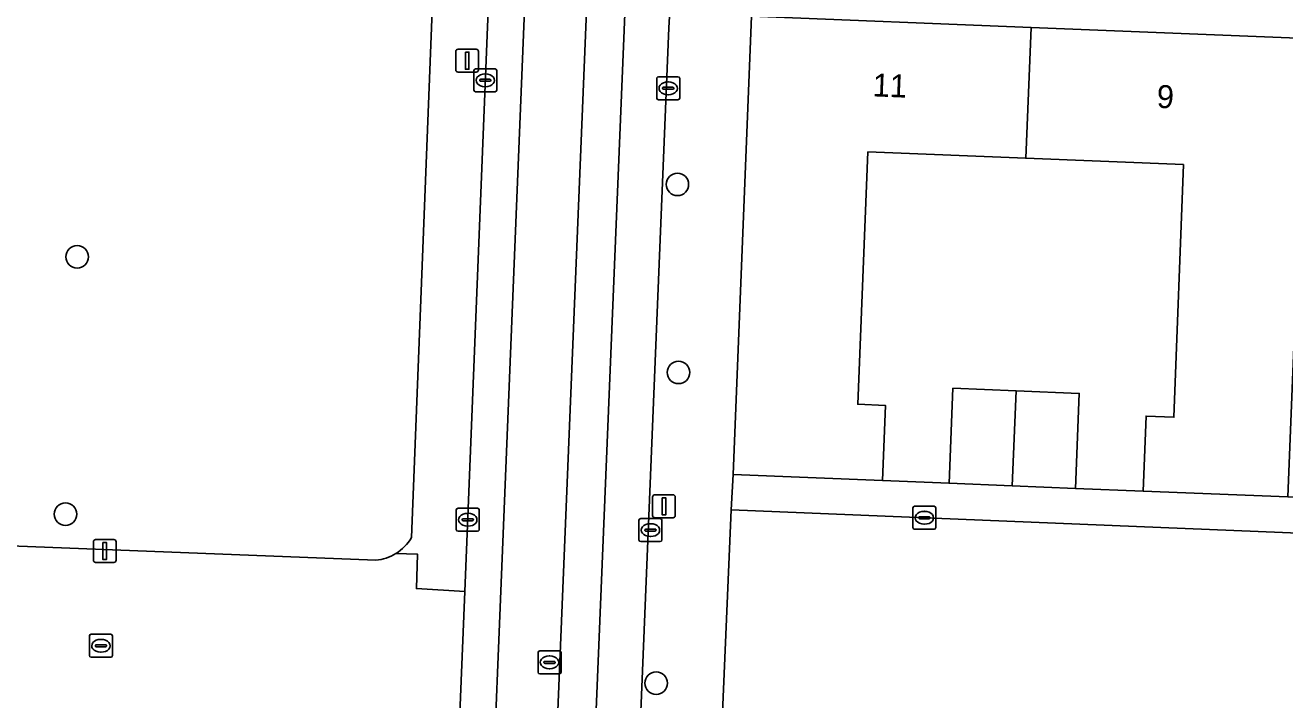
# Model space of a CAD drawing. Extents: x 160786 to 161429, y 386828 to 387485.
# Drawn here: x 161283.9 to 161338.8, y 387207.3 to 387236.7 of the extents above; entities that cross this region are included whole.
import ezdxf

# ---------------------------------------------------------------- set-up
doc = ezdxf.new("R2010")
doc.units = 0
for name, color, linetype in [('IMGEO_Boom', 7, 'Continuous'), ('IMGEO_Erf', 7, 'Continuous'), ('IMGEO_Groenvoorziening', 7, 'Continuous'), ('IMGEO_Kolk', 7, 'Continuous'), ('IMGEO_Lichtmast', 7, 'Continuous'), ('IMGEO_Pand', 7, 'Continuous'), ('IMGEO_Pand_nummerreeks', 7, 'Continuous'), ('IMGEO_Parkeervlak_gesloten', 7, 'Continuous'), ('IMGEO_Rijbaan_lokaal_gesloten', 7, 'Continuous'), ('IMGEO_Rijbaan_lokaal_open', 7, 'Continuous'), ('IMGEO_Rioolput', 7, 'Continuous'), ('IMGEO_Voetpad_open', 7, 'Continuous')]:
    doc.layers.add(name, color=color, linetype=linetype)

msp = doc.modelspace()

# ---------------------------------------------------------------- linework, layer by layer
at = {"layer": 'IMGEO_Boom'}
for centre in [(161312.339, 387229.75), (161286.183, 387226.596), (161312.383, 387221.562), (161285.675, 387215.388), (161311.414, 387208.028)]:
    msp.add_circle(centre, 0.489, dxfattribs=at)
at = {"layer": 'IMGEO_Erf'}
msp.add_lwpolyline([(161329.677, 387216.513), (161332.625, 387216.392), (161332.757, 387219.66), (161333.967, 387219.612), (161334.388, 387230.608), (161327.515, 387230.887), (161320.639, 387231.166), (161320.193, 387220.174), (161321.402, 387220.125), (161321.27, 387216.857), (161324.171, 387216.734), (161324.338, 387220.871), (161327.099, 387220.76), (161329.844, 387220.65)], close=True, dxfattribs=at)
msp.add_lwpolyline([(161380.385, 387212.88), (161314.673, 387215.577), (161314.246, 387205.391)], dxfattribs=at)
at = {"layer": 'IMGEO_Groenvoorziening'}
for points in [[(161302.945, 387270.254), (161272.951, 387271.43), (161272.761, 387271.438), (161270.807, 387220.973), (161278.33, 387220.657), (161278.076, 387214.209), (161299.195, 387213.381)], [(161300.754, 387214.371), (161302.945, 387270.254)]]:
    msp.add_lwpolyline(points, dxfattribs=at)
for centre, radius, start, end in [((161298.991, 387215.424), 2.054, 301.433, 329.1437), ((161298.987, 387215.439), 2.069, 275.7829, 301.3247)]:
    msp.add_arc(centre, radius, start, end, dxfattribs=at)
at = {"layer": 'IMGEO_Kolk'}
for p, q in [((161303.467, 387233.855), (161303.467, 387234.707)), ((161303.542, 387234.781), (161304.394, 387234.781)), ((161303.726, 387234.275), (161303.726, 387234.287)), ((161303.769, 387234.324), (161304.167, 387234.324)), ((161303.955, 387234.561), (161303.98, 387234.561)), ((161304.21, 387234.287), (161304.21, 387234.275)), ((161304.468, 387234.707), (161304.468, 387233.855)), ((161311.436, 387233.507), (161311.436, 387234.359)), ((161311.511, 387234.433), (161312.363, 387234.433)), ((161312.437, 387234.359), (161312.437, 387233.507)), ((161304.394, 387233.781), (161303.542, 387233.781)), ((161304.164, 387234.238), (161303.766, 387234.238)), ((161303.978, 387234.001), (161303.953, 387234.001)), ((161311.695, 387233.927), (161311.695, 387233.939)), ((161312.133, 387233.89), (161311.735, 387233.89)), ((161311.738, 387233.976), (161312.136, 387233.976)), ((161311.924, 387234.213), (161311.949, 387234.213)), ((161312.179, 387233.939), (161312.179, 387233.927)), ((161312.363, 387233.433), (161311.511, 387233.433)), ((161311.947, 387233.653), (161311.922, 387233.653)), ((161302.778, 387215.645), (161303.63, 387215.645)), ((161322.596, 387214.806), (161322.596, 387215.658)), ((161322.671, 387215.732), (161323.523, 387215.732)), ((161323.597, 387215.658), (161323.597, 387214.806)), ((161302.703, 387214.719), (161302.703, 387215.571)), ((161302.962, 387215.139), (161302.962, 387215.151)), ((161303.4, 387215.102), (161303.002, 387215.102)), ((161303.005, 387215.188), (161303.403, 387215.188)), ((161303.191, 387215.425), (161303.216, 387215.425)), ((161303.446, 387215.151), (161303.446, 387215.139)), ((161303.704, 387215.571), (161303.704, 387214.719)), ((161310.662, 387214.268), (161310.662, 387215.12)), ((161310.737, 387215.194), (161311.589, 387215.194)), ((161311.663, 387215.12), (161311.663, 387214.268)), ((161322.855, 387215.226), (161322.855, 387215.238)), ((161323.293, 387215.189), (161322.895, 387215.189)), ((161322.898, 387215.275), (161323.296, 387215.275)), ((161323.084, 387215.512), (161323.109, 387215.512)), ((161323.339, 387215.238), (161323.339, 387215.226)), ((161303.63, 387214.645), (161302.778, 387214.645)), ((161303.214, 387214.865), (161303.189, 387214.865)), ((161310.921, 387214.688), (161310.921, 387214.7)), ((161311.359, 387214.651), (161310.961, 387214.651)), ((161310.964, 387214.737), (161311.362, 387214.737)), ((161311.15, 387214.974), (161311.175, 387214.974)), ((161311.405, 387214.7), (161311.405, 387214.688)), ((161323.523, 387214.732), (161322.671, 387214.732)), ((161323.107, 387214.952), (161323.082, 387214.952)), ((161311.589, 387214.194), (161310.737, 387214.194)), ((161311.173, 387214.414), (161311.148, 387214.414)), ((161286.793, 387210.157), (161287.645, 387210.157)), ((161286.718, 387209.231), (161286.718, 387210.083)), ((161286.977, 387209.651), (161286.977, 387209.663)), ((161287.415, 387209.614), (161287.017, 387209.614)), ((161287.02, 387209.7), (161287.418, 387209.7)), ((161287.206, 387209.937), (161287.231, 387209.937)), ((161287.461, 387209.663), (161287.461, 387209.651)), ((161287.719, 387210.083), (161287.719, 387209.231)), ((161287.645, 387209.157), (161286.793, 387209.157)), ((161287.229, 387209.377), (161287.204, 387209.377))]:
    msp.add_line(p, q, dxfattribs=at)
for points in [[(161303.467, 387233.855), (161303.467, 387234.707)], [(161303.542, 387234.781), (161304.394, 387234.781)], [(161304.468, 387234.707), (161304.468, 387233.855)], [(161311.436, 387233.507), (161311.436, 387234.359)], [(161311.511, 387234.433), (161312.363, 387234.433)], [(161312.437, 387234.359), (161312.437, 387233.507)], [(161304.394, 387233.781), (161303.542, 387233.781)], [(161312.363, 387233.433), (161311.511, 387233.433)], [(161302.778, 387215.645), (161303.63, 387215.645)], [(161322.596, 387214.806), (161322.596, 387215.658)], [(161322.671, 387215.732), (161323.523, 387215.732)], [(161323.597, 387215.658), (161323.597, 387214.806)], [(161302.703, 387214.719), (161302.703, 387215.571)], [(161303.704, 387215.571), (161303.704, 387214.719)], [(161310.662, 387214.268), (161310.662, 387215.12)], [(161310.737, 387215.194), (161311.589, 387215.194)], [(161311.663, 387215.12), (161311.663, 387214.268)], [(161303.63, 387214.645), (161302.778, 387214.645)], [(161323.523, 387214.732), (161322.671, 387214.732)], [(161311.589, 387214.194), (161310.737, 387214.194)], [(161286.793, 387210.157), (161287.645, 387210.157)], [(161286.718, 387209.231), (161286.718, 387210.083)], [(161287.719, 387210.083), (161287.719, 387209.231)], [(161287.645, 387209.157), (161286.793, 387209.157)]]:
    msp.add_lwpolyline(points, dxfattribs=at)
for centre, radius, start, end in [((161303.544, 387234.705), 0.0765, 91.552, 178.448), ((161303.544, 387234.705), 0.0765, 91.552, 178.448), ((161303.766, 387234.284), 0.0403, 85.8775, 175.7526), ((161303.763, 387234.274), 0.0366, 178.938, 274.7102), ((161304.167, 387234.281), 0.043, 264.8664, 352.4533), ((161304.171, 387234.286), 0.0386, 1.7309, 96.639), ((161304.392, 387234.705), 0.0765, 1.552, 88.448), ((161304.392, 387234.705), 0.0765, 1.552, 88.448), ((161311.513, 387234.357), 0.0765, 91.552, 178.448), ((161311.513, 387234.357), 0.0765, 91.552, 178.448), ((161312.361, 387234.357), 0.0765, 1.552, 88.448), ((161312.361, 387234.357), 0.0765, 1.552, 88.448), ((161303.544, 387233.857), 0.0765, 181.552, 268.448), ((161303.544, 387233.857), 0.0765, 181.552, 268.448), ((161304.392, 387233.857), 0.0765, 271.552, 358.448), ((161304.392, 387233.857), 0.0765, 271.552, 358.448), ((161311.735, 387233.936), 0.0403, 85.8775, 175.7526), ((161311.732, 387233.926), 0.0366, 178.938, 274.7102), ((161312.136, 387233.933), 0.043, 264.8664, 352.4533), ((161312.14, 387233.938), 0.0386, 1.7309, 96.639), ((161311.513, 387233.509), 0.0765, 181.552, 268.448), ((161311.513, 387233.509), 0.0765, 181.552, 268.448), ((161312.361, 387233.509), 0.0765, 271.552, 358.448), ((161312.361, 387233.509), 0.0765, 271.552, 358.448), ((161302.78, 387215.569), 0.0765, 91.552, 178.448), ((161302.78, 387215.569), 0.0765, 91.552, 178.448), ((161303.628, 387215.569), 0.0765, 1.552, 88.448), ((161303.628, 387215.569), 0.0765, 1.552, 88.448), ((161322.673, 387215.656), 0.0765, 91.552, 178.448), ((161322.673, 387215.656), 0.0765, 91.552, 178.448), ((161323.521, 387215.656), 0.0765, 1.552, 88.448), ((161323.521, 387215.656), 0.0765, 1.552, 88.448), ((161303.002, 387215.148), 0.0403, 85.8775, 175.7526), ((161302.999, 387215.138), 0.0366, 178.938, 274.7102), ((161303.403, 387215.145), 0.043, 264.8664, 352.4533), ((161303.407, 387215.15), 0.0386, 1.7309, 96.639), ((161310.739, 387215.118), 0.0765, 91.552, 178.448), ((161310.739, 387215.118), 0.0765, 91.552, 178.448), ((161311.587, 387215.118), 0.0765, 1.552, 88.448), ((161311.587, 387215.118), 0.0765, 1.552, 88.448), ((161322.895, 387215.235), 0.0403, 85.8775, 175.7526), ((161322.892, 387215.225), 0.0366, 178.938, 274.7102), ((161323.296, 387215.232), 0.043, 264.8664, 352.4533), ((161323.3, 387215.237), 0.0386, 1.7309, 96.639), ((161302.78, 387214.721), 0.0765, 181.552, 268.448), ((161302.78, 387214.721), 0.0765, 181.552, 268.448), ((161303.628, 387214.721), 0.0765, 271.552, 358.448), ((161303.628, 387214.721), 0.0765, 271.552, 358.448), ((161310.961, 387214.697), 0.0403, 85.8775, 175.7526), ((161310.958, 387214.687), 0.0366, 178.938, 274.7102), ((161311.362, 387214.694), 0.043, 264.8664, 352.4533), ((161311.366, 387214.699), 0.0386, 1.7309, 96.639), ((161322.673, 387214.808), 0.0765, 181.552, 268.448), ((161322.673, 387214.808), 0.0765, 181.552, 268.448), ((161323.521, 387214.808), 0.0765, 271.552, 358.448), ((161323.521, 387214.808), 0.0765, 271.552, 358.448), ((161310.739, 387214.27), 0.0765, 181.552, 268.448), ((161310.739, 387214.27), 0.0765, 181.552, 268.448), ((161311.587, 387214.27), 0.0765, 271.552, 358.448), ((161311.587, 387214.27), 0.0765, 271.552, 358.448), ((161286.795, 387210.081), 0.0765, 91.552, 178.448), ((161286.795, 387210.081), 0.0765, 91.552, 178.448), ((161287.643, 387210.081), 0.0765, 1.552, 88.448), ((161287.643, 387210.081), 0.0765, 1.552, 88.448), ((161287.017, 387209.66), 0.0403, 85.8775, 175.7526), ((161287.014, 387209.65), 0.0366, 178.938, 274.7102), ((161287.418, 387209.657), 0.043, 264.8664, 352.4533), ((161287.422, 387209.662), 0.0386, 1.7309, 96.639), ((161286.795, 387209.233), 0.0765, 181.552, 268.448), ((161286.795, 387209.233), 0.0765, 181.552, 268.448), ((161287.643, 387209.233), 0.0765, 271.552, 358.448), ((161287.643, 387209.233), 0.0765, 271.552, 358.448)]:
    msp.add_arc(centre, radius, start, end, dxfattribs=at)
for centre, major_axis, ratio, start_param, end_param in [((161303.954, 387234.281), (-0.387, 0.002), 0.722429, 4.712389, 7.853982), ((161303.979, 387234.281), (-0.39, 0.002), 0.717154, 1.570796, 4.712389), ((161311.923, 387233.933), (-0.387, 0.002), 0.722429, 4.712389, 7.853982), ((161311.948, 387233.933), (-0.39, 0.002), 0.717154, 1.570796, 4.712389), ((161303.19, 387215.145), (-0.387, 0.002), 0.722429, 4.712389, 7.853982), ((161303.215, 387215.145), (-0.39, 0.002), 0.717154, 1.570796, 4.712389), ((161323.083, 387215.232), (-0.387, 0.002), 0.722429, 4.712389, 7.853982), ((161323.108, 387215.232), (-0.39, 0.002), 0.717154, 1.570796, 4.712389), ((161311.149, 387214.694), (-0.387, 0.002), 0.722429, 4.712389, 7.853982), ((161311.174, 387214.694), (-0.39, 0.002), 0.717154, 1.570796, 4.712389), ((161287.205, 387209.657), (-0.387, 0.002), 0.722429, 4.712389, 7.853982), ((161287.23, 387209.657), (-0.39, 0.002), 0.717154, 1.570796, 4.712389)]:
    msp.add_ellipse(centre, major_axis=major_axis, ratio=ratio, start_param=start_param, end_param=end_param, dxfattribs=at)
at = {"layer": 'IMGEO_Lichtmast'}
for p, q in [((161302.68, 387234.737), (161302.68, 387235.537)), ((161302.68, 387235.537), (161302.68, 387234.737)), ((161302.78, 387235.637), (161303.57, 387235.637)), ((161303.57, 387235.637), (161302.78, 387235.637)), ((161303.67, 387235.537), (161303.67, 387234.737)), ((161303.67, 387234.737), (161303.67, 387235.537)), ((161303.57, 387234.637), (161302.78, 387234.637)), ((161302.78, 387234.637), (161303.57, 387234.637)), ((161311.357, 387216.231), (161312.147, 387216.231)), ((161312.147, 387216.231), (161311.357, 387216.231)), ((161311.257, 387215.331), (161311.257, 387216.131)), ((161311.257, 387216.131), (161311.257, 387215.331)), ((161312.247, 387216.131), (161312.247, 387215.331)), ((161312.247, 387215.331), (161312.247, 387216.131)), ((161312.147, 387215.231), (161311.357, 387215.231)), ((161311.357, 387215.231), (161312.147, 387215.231)), ((161286.89, 387213.383), (161286.89, 387214.183)), ((161286.89, 387214.183), (161286.89, 387213.383)), ((161286.99, 387214.283), (161287.78, 387214.283)), ((161287.78, 387214.283), (161286.99, 387214.283)), ((161287.88, 387214.183), (161287.88, 387213.383)), ((161287.88, 387213.383), (161287.88, 387214.183)), ((161287.78, 387213.283), (161286.99, 387213.283)), ((161286.99, 387213.283), (161287.78, 387213.283))]:
    msp.add_line(p, q, dxfattribs=at)
for points in [[(161303.1, 387235.512), (161303.25, 387235.512), (161303.25, 387234.762), (161303.1, 387234.762), (161303.1, 387235.512)], [(161311.677, 387216.106), (161311.827, 387216.106), (161311.827, 387215.356), (161311.677, 387215.356), (161311.677, 387216.106)], [(161287.31, 387214.158), (161287.46, 387214.158), (161287.46, 387213.408), (161287.31, 387213.408), (161287.31, 387214.158)]]:
    msp.add_lwpolyline(points, dxfattribs=at)
for centre, start, end in [((161302.78, 387235.537), 90, 180), ((161302.78, 387235.537), 90, 180), ((161303.57, 387235.537), 0, 90), ((161303.57, 387235.537), 360, 90), ((161302.78, 387234.737), 180, 270), ((161302.78, 387234.737), 180, 270), ((161303.57, 387234.737), 270, 0), ((161303.57, 387234.737), 270, 0), ((161311.357, 387216.131), 90, 180), ((161311.357, 387216.131), 90, 180), ((161312.147, 387216.131), 0, 90), ((161312.147, 387216.131), 360, 90), ((161311.357, 387215.331), 180, 270), ((161311.357, 387215.331), 180, 270), ((161312.147, 387215.331), 270, 0), ((161312.147, 387215.331), 270, 0), ((161286.99, 387214.183), 90, 180), ((161286.99, 387214.183), 90, 180), ((161287.78, 387214.183), 0, 90), ((161287.78, 387214.183), 360, 90), ((161286.99, 387213.383), 180, 270), ((161286.99, 387213.383), 180, 270), ((161287.78, 387213.383), 270, 0), ((161287.78, 387213.383), 270, 0)]:
    msp.add_arc(centre, 0.1, start, end, dxfattribs=at)
at = {"layer": 'IMGEO_Pand'}
for points in [[(161315.564, 387237.078), (161314.761, 387217.119), (161321.27, 387216.857), (161321.402, 387220.125), (161320.193, 387220.174), (161320.639, 387231.166), (161327.515, 387230.887), (161327.749, 387236.587)], [(161327.749, 387236.587), (161327.515, 387230.887), (161334.388, 387230.608), (161333.967, 387219.612), (161332.757, 387219.66), (161332.625, 387216.392), (161338.932, 387216.138), (161339.731, 387236.105)], [(161327.099, 387220.76), (161324.338, 387220.871), (161324.171, 387216.734), (161326.929, 387216.623)], [(161326.929, 387216.623), (161329.677, 387216.513), (161329.844, 387220.65), (161327.099, 387220.76)]]:
    msp.add_lwpolyline(points, close=True, dxfattribs=at)
at = {"layer": 'IMGEO_Parkeervlak_gesloten'}
for points in [[(161311.963, 387236.565), (161312.04, 387237.81), (161312.165, 387241.537), (161312.171, 387242.383), (161312.803, 387255.424), (161310.803, 387255.503), (161307.588, 387177.619), (161307.417, 387173.071)], [(161309.534, 387176.305), (161309.67, 387179.967), (161309.705, 387181.281), (161311.963, 387236.565)]]:
    msp.add_lwpolyline(points, dxfattribs=at)
at = {"layer": 'IMGEO_Rijbaan_lokaal_gesloten'}
for points in [[(161304.955, 387258.981), (161304.596, 387250), (161303.08, 387212.018), (161302.849, 387206.365), (161299.573, 387126.703), (161298.555, 387102.503), (161298.327, 387096.773), (161298.203, 387093.746), (161297.253, 387070.5), (161298.846, 387070.446), (161299.883, 387095.692), (161301.401, 387132.831), (161301.229, 387137.096)], [(161304.257, 387095.993), (161304.494, 387102.119), (161304.742, 387107.036), (161305.983, 387138.943), (161306.935, 387160.321), (161307.207, 387167.643), (161307.207, 387167.679), (161307.408, 387173.015), (161307.417, 387173.071), (161307.588, 387177.619), (161310.803, 387255.503), (161312.803, 387255.424), (161312.933, 387258.118)], [(161301.226, 387137.162), (161301.391, 387141.138), (161301.395, 387141.166), (161301.931, 387145.4), (161306.48, 387256.955)], [(161306.48, 387256.955), (161301.931, 387145.4), (161301.395, 387141.166)], [(161301.229, 387137.096), (161301.401, 387132.831), (161299.883, 387095.692), (161298.846, 387070.446), (161301.538, 387070.326), (161302.568, 387095.562), (161309.144, 387256.108)], [(161309.144, 387256.108), (161302.568, 387095.562), (161301.538, 387070.326), (161303.22, 387070.236), (161303.31, 387072.416), (161304.004, 387090.321), (161304.257, 387095.993)]]:
    msp.add_lwpolyline(points, dxfattribs=at)
at = {"layer": 'IMGEO_Rijbaan_lokaal_open'}
for points in [[(161299.195, 387213.381), (161278.076, 387214.209), (161272.998, 387214.408), (161272.624, 387214.392)], [(161303.08, 387212.018), (161300.969, 387212.151), (161301.02, 387213.641), (161300.062, 387213.672)], [(161275.836, 387205.849), (161291.402, 387205.236), (161297.649, 387204.917), (161297.84, 387204.91), (161298.031, 387204.902), (161298.222, 387204.891), (161298.4, 387204.878), (161298.394, 387205.017), (161300.383, 387204.907), (161300.441, 387206.44), (161302.849, 387206.365), (161303.08, 387212.018)]]:
    msp.add_lwpolyline(points, dxfattribs=at)
msp.add_arc((161298.987, 387215.439), 2.069, 275.7829, 301.3247, dxfattribs=at)
at = {"layer": 'IMGEO_Rioolput'}
for p, q in [((161306.265, 387208.509), (161306.265, 387209.361)), ((161306.34, 387209.435), (161307.192, 387209.435)), ((161306.753, 387209.215), (161306.778, 387209.215)), ((161307.266, 387209.361), (161307.266, 387208.509)), ((161306.524, 387208.929), (161306.524, 387208.941)), ((161306.962, 387208.892), (161306.564, 387208.892)), ((161306.567, 387208.978), (161306.965, 387208.978)), ((161306.776, 387208.655), (161306.751, 387208.655)), ((161307.008, 387208.941), (161307.008, 387208.929)), ((161307.192, 387208.435), (161306.34, 387208.435))]:
    msp.add_line(p, q, dxfattribs=at)
for points in [[(161306.265, 387208.509), (161306.265, 387209.361)], [(161306.34, 387209.435), (161307.192, 387209.435)], [(161307.266, 387209.361), (161307.266, 387208.509)], [(161307.192, 387208.435), (161306.34, 387208.435)]]:
    msp.add_lwpolyline(points, dxfattribs=at)
for centre, radius, start, end in [((161306.342, 387209.359), 0.0765, 91.552, 178.448), ((161306.342, 387209.359), 0.0765, 91.552, 178.448), ((161307.19, 387209.359), 0.0765, 1.552, 88.448), ((161307.19, 387209.359), 0.0765, 1.552, 88.448), ((161306.342, 387208.511), 0.0765, 181.552, 268.448), ((161306.342, 387208.511), 0.0765, 181.552, 268.448), ((161306.564, 387208.938), 0.0403, 85.8775, 175.7526), ((161306.561, 387208.928), 0.0366, 178.938, 274.7102), ((161306.965, 387208.935), 0.043, 264.8664, 352.4533), ((161306.969, 387208.94), 0.0386, 1.7309, 96.639), ((161307.19, 387208.511), 0.0765, 271.552, 358.448), ((161307.19, 387208.511), 0.0765, 271.552, 358.448)]:
    msp.add_arc(centre, radius, start, end, dxfattribs=at)
for centre, major_axis, ratio, start_param, end_param in [((161306.752, 387208.935), (-0.387, 0.002), 0.722429, 4.712389, 7.853982), ((161306.777, 387208.935), (-0.39, 0.002), 0.717154, 1.570796, 4.712389)]:
    msp.add_ellipse(centre, major_axis=major_axis, ratio=ratio, start_param=start_param, end_param=end_param, dxfattribs=at)
at = {"layer": 'IMGEO_Voetpad_open'}
for points in [[(161304.349, 387306.671), (161304.109, 387300.435), (161304.073, 387299.482), (161303.694, 387289.628), (161303.658, 387288.686), (161303.381, 387281.452), (161303.343, 387280.473), (161303.222, 387277.308), (161303.203, 387276.825), (161302.955, 387270.497), (161302.945, 387270.254), (161300.754, 387214.371)], [(161311.343, 387133.51), (161311.739, 387144.153), (161311.82, 387145.245), (161312.505, 387165.212), (161312.774, 387173.707), (161313.373, 387183.562), (161313.461, 387185.721), (161313.64, 387190.119), (161313.729, 387192.29), (161313.935, 387196.701), (161314.022, 387198.84), (161314.162, 387203.325), (161314.246, 387205.391), (161314.673, 387215.577), (161314.761, 387217.119), (161315.564, 387237.078), (161315.672, 387242.592), (161315.684, 387242.726), (161316.006, 387250), (161316.435, 387259.752), (161316.489, 387261.364)], [(161312.933, 387258.118), (161312.803, 387255.424), (161312.171, 387242.383), (161312.165, 387241.537), (161312.662, 387241.499), (161312.503, 387237.802), (161312.04, 387237.81), (161311.963, 387236.565), (161309.705, 387181.281), (161309.67, 387179.967), (161310.782, 387179.923), (161310.638, 387176.312), (161309.534, 387176.305)], [(161300.062, 387213.672), (161301.02, 387213.641), (161300.969, 387212.151), (161303.08, 387212.018), (161304.596, 387250)], [(161315.684, 387242.726), (161315.672, 387242.592), (161315.564, 387237.078), (161327.749, 387236.587), (161339.731, 387236.105), (161351.711, 387235.623), (161363.653, 387235.142), (161375.635, 387234.66), (161387.772, 387234.171), (161387.758, 387233.832), (161394.941, 387233.543), (161404.883, 387233.143), (161404.719, 387236.326), (161395.079, 387236.775), (161391.792, 387236.927), (161388.264, 387237.09), (161384.861, 387237.248), (161384.876, 387237.612)]]:
    msp.add_lwpolyline(points, dxfattribs=at)
msp.add_lwpolyline([(161350.91, 387215.662), (161348.163, 387215.772), (161345.239, 387215.884), (161338.932, 387216.138), (161332.625, 387216.392), (161329.677, 387216.513), (161326.929, 387216.623), (161324.171, 387216.734), (161321.27, 387216.857), (161314.761, 387217.119), (161314.673, 387215.577), (161380.385, 387212.88), (161380.491, 387214.479), (161377.611, 387214.572), (161374.863, 387214.683), (161372.097, 387214.794), (161369.17, 387214.939), (161362.855, 387215.193), (161356.539, 387215.447), (161353.661, 387215.551)], close=True, dxfattribs=at)
msp.add_arc((161298.991, 387215.424), 2.054, 301.433, 329.1437, dxfattribs=at)

# ---------------------------------------------------------------- texts
at = {"layer": 'IMGEO_Pand_nummerreeks'}
for s, p in [('11', (161320.829, 387233.584)), ('9', (161333.209, 387233.085))]:
    msp.add_text(s, height=1, rotation=357.6946, dxfattribs=at).set_placement(p)

doc.saveas('drawing.dxf')
